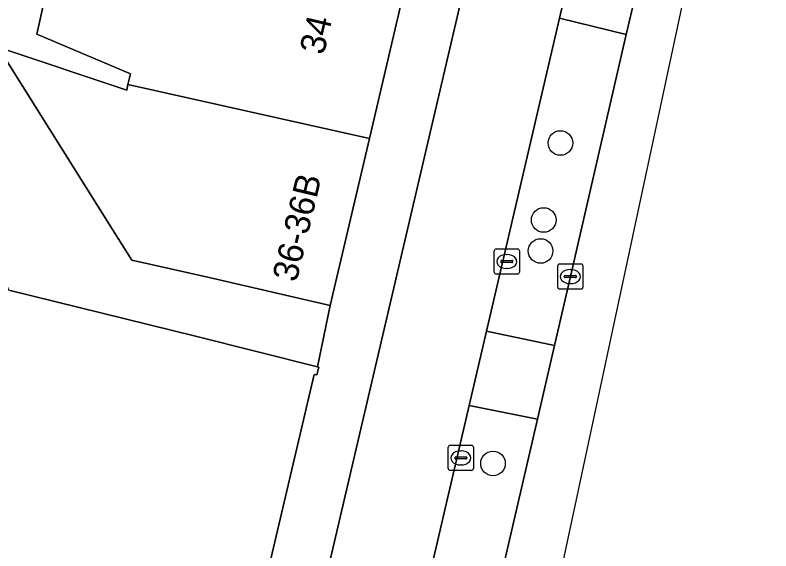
# Model space of a CAD drawing. Extents: x 161087 to 161926, y 382572 to 383873.
# Drawn here: x 161824.37 to 161854.41, y 382622.42 to 382643.71 of the extents above; entities that cross this region are included whole.
import ezdxf

# ---------------------------------------------------------------- set-up
doc = ezdxf.new("R2010")
doc.units = 0
for name, color, linetype in [('IMGEO_Berm_groen', 7, 'Continuous'), ('IMGEO_Berm_open', 7, 'Continuous'), ('IMGEO_Boom', 7, 'Continuous'), ('IMGEO_Erf', 7, 'Continuous'), ('IMGEO_Fietspad_gesloten', 7, 'Continuous'), ('IMGEO_Kolk', 7, 'Continuous'), ('IMGEO_Pand', 7, 'Continuous'), ('IMGEO_Pand_nummerreeks', 7, 'Continuous'), ('IMGEO_Rijbaan_lokaal_gesloten', 7, 'Continuous'), ('IMGEO_Voetpad_open', 7, 'Continuous')]:
    doc.layers.add(name, color=color, linetype=linetype)

msp = doc.modelspace()

# ---------------------------------------------------------------- linework, layer by layer
at = {"layer": 'IMGEO_Berm_groen'}
msp.add_lwpolyline([(161848.667, 382642.936), (161846.012, 382643.59), (161843.11, 382631.153), (161845.811, 382630.59), (161846.443, 382633.323)], close=True, dxfattribs=at)
msp.add_lwpolyline([(161843.561, 382620.861), (161845.134, 382627.661), (161842.421, 382628.201), (161840.604, 382620.414)], dxfattribs=at)
at = {"layer": 'IMGEO_Berm_open'}
msp.add_lwpolyline([(161850.47, 382650.785), (161847.831, 382651.388), (161846.012, 382643.59), (161848.667, 382642.936), (161849.151, 382645.025)], close=True, dxfattribs=at)
at = {"layer": 'IMGEO_Boom'}
for centre in [(161846.048, 382638.631), (161845.383, 382635.571), (161845.257, 382634.34), (161843.367, 382625.896)]:
    msp.add_circle(centre, 0.489, dxfattribs=at)
at = {"layer": 'IMGEO_Erf'}
msp.add_lwpolyline([(161824.122, 382632.789), (161831.536, 382630.953), (161836.385, 382629.733), (161836.898, 382632.179), (161832.088, 382633.286), (161829.014, 382633.97), (161828.24, 382635.188), (161823.686, 382642.442), (161828.81, 382640.736), (161828.857, 382640.949), (161828.952, 382641.375), (161825.232, 382642.956), (161825.778, 382645.409), (161826.43, 382648.19), (161827.101, 382651.206), (161831.041, 382650.329), (161831.822, 382653.84), (161833.337, 382660.644), (161834.798, 382667.21), (161831.177, 382667.968), (161832.624, 382674.469)], dxfattribs=at)
at = {"layer": 'IMGEO_Fietspad_gesloten'}
for points in [[(161840.604, 382620.414), (161842.421, 382628.201), (161843.11, 382631.153), (161846.012, 382643.59), (161847.831, 382651.388), (161851.196, 382665.811), (161852.26, 382670.369), (161853.553, 382675.913)], [(161847.637, 382667.997), (161836.808, 382621.723)]]:
    msp.add_lwpolyline(points, dxfattribs=at)
at = {"layer": 'IMGEO_Kolk'}
for p, q in [((161843.489, 382634.422), (161844.341, 382634.422)), ((161843.414, 382633.496), (161843.414, 382634.348)), ((161843.902, 382634.202), (161843.927, 382634.202)), ((161844.415, 382634.348), (161844.415, 382633.496)), ((161843.673, 382633.916), (161843.673, 382633.928)), ((161844.111, 382633.879), (161843.713, 382633.879)), ((161843.716, 382633.965), (161844.114, 382633.965)), ((161844.157, 382633.928), (161844.157, 382633.916)), ((161846.017, 382633.823), (161846.869, 382633.823)), ((161843.925, 382633.642), (161843.9, 382633.642)), ((161845.942, 382632.897), (161845.942, 382633.749)), ((161846.43, 382633.603), (161846.455, 382633.603)), ((161846.943, 382633.749), (161846.943, 382632.897)), ((161844.341, 382633.422), (161843.489, 382633.422)), ((161846.201, 382633.317), (161846.201, 382633.329)), ((161846.639, 382633.28), (161846.241, 382633.28)), ((161846.244, 382633.366), (161846.642, 382633.366)), ((161846.685, 382633.329), (161846.685, 382633.317)), ((161846.453, 382633.043), (161846.428, 382633.043)), ((161846.869, 382632.823), (161846.017, 382632.823)), ((161841.587, 382625.691), (161841.587, 382626.543)), ((161841.662, 382626.617), (161842.514, 382626.617)), ((161842.588, 382626.543), (161842.588, 382625.691)), ((161842.075, 382626.397), (161842.1, 382626.397)), ((161841.846, 382626.111), (161841.846, 382626.123)), ((161842.284, 382626.074), (161841.886, 382626.074)), ((161841.889, 382626.16), (161842.287, 382626.16)), ((161842.33, 382626.123), (161842.33, 382626.111)), ((161842.098, 382625.837), (161842.073, 382625.837)), ((161842.514, 382625.617), (161841.662, 382625.617))]:
    msp.add_line(p, q, dxfattribs=at)
for points in [[(161843.489, 382634.422), (161844.341, 382634.422)], [(161843.414, 382633.496), (161843.414, 382634.348)], [(161844.415, 382634.348), (161844.415, 382633.496)], [(161846.017, 382633.823), (161846.869, 382633.823)], [(161845.942, 382632.897), (161845.942, 382633.749)], [(161846.943, 382633.749), (161846.943, 382632.897)], [(161844.341, 382633.422), (161843.489, 382633.422)], [(161846.869, 382632.823), (161846.017, 382632.823)], [(161841.587, 382625.691), (161841.587, 382626.543)], [(161841.662, 382626.617), (161842.514, 382626.617)], [(161842.588, 382626.543), (161842.588, 382625.691)], [(161842.514, 382625.617), (161841.662, 382625.617)]]:
    msp.add_lwpolyline(points, dxfattribs=at)
for centre, radius, start, end in [((161843.491, 382634.346), 0.0765, 91.552, 178.448), ((161843.491, 382634.346), 0.0765, 91.552, 178.448), ((161844.339, 382634.346), 0.0765, 1.552, 88.448), ((161844.339, 382634.346), 0.0765, 1.552, 88.448), ((161843.713, 382633.925), 0.0403, 85.8775, 175.7526), ((161843.71, 382633.915), 0.0366, 178.938, 274.7102), ((161844.114, 382633.922), 0.043, 264.8664, 352.4533), ((161844.118, 382633.927), 0.0386, 1.7309, 96.639), ((161846.019, 382633.747), 0.0765, 91.552, 178.448), ((161846.019, 382633.747), 0.0765, 91.552, 178.448), ((161846.867, 382633.747), 0.0765, 1.552, 88.448), ((161846.867, 382633.747), 0.0765, 1.552, 88.448), ((161843.491, 382633.498), 0.0765, 181.552, 268.448), ((161843.491, 382633.498), 0.0765, 181.552, 268.448), ((161844.339, 382633.498), 0.0765, 271.552, 358.448), ((161844.339, 382633.498), 0.0765, 271.552, 358.448), ((161846.241, 382633.326), 0.0403, 85.8775, 175.7526), ((161846.238, 382633.316), 0.0366, 178.938, 274.7102), ((161846.642, 382633.323), 0.043, 264.8664, 352.4533), ((161846.646, 382633.328), 0.0386, 1.7309, 96.639), ((161846.019, 382632.899), 0.0765, 181.552, 268.448), ((161846.019, 382632.899), 0.0765, 181.552, 268.448), ((161846.867, 382632.899), 0.0765, 271.552, 358.448), ((161846.867, 382632.899), 0.0765, 271.552, 358.448), ((161841.664, 382626.541), 0.0765, 91.552, 178.448), ((161841.664, 382626.541), 0.0765, 91.552, 178.448), ((161842.512, 382626.541), 0.0765, 1.552, 88.448), ((161842.512, 382626.541), 0.0765, 1.552, 88.448), ((161841.886, 382626.12), 0.0403, 85.8775, 175.7526), ((161841.883, 382626.11), 0.0366, 178.938, 274.7102), ((161842.287, 382626.117), 0.043, 264.8664, 352.4533), ((161842.291, 382626.122), 0.0386, 1.7309, 96.639), ((161841.664, 382625.693), 0.0765, 181.552, 268.448), ((161841.664, 382625.693), 0.0765, 181.552, 268.448), ((161842.512, 382625.693), 0.0765, 271.552, 358.448), ((161842.512, 382625.693), 0.0765, 271.552, 358.448)]:
    msp.add_arc(centre, radius, start, end, dxfattribs=at)
for centre, major_axis, ratio, start_param, end_param in [((161843.901, 382633.922), (-0.387, 0.002), 0.722429, 4.712389, 7.853982), ((161843.926, 382633.922), (-0.39, 0.002), 0.717154, 1.570796, 4.712389), ((161846.429, 382633.323), (-0.387, 0.002), 0.722429, 4.712389, 7.853982), ((161846.454, 382633.323), (-0.39, 0.002), 0.717154, 1.570796, 4.712389), ((161842.074, 382626.117), (-0.387, 0.002), 0.722429, 4.712389, 7.853982), ((161842.099, 382626.117), (-0.39, 0.002), 0.717154, 1.570796, 4.712389)]:
    msp.add_ellipse(centre, major_axis=major_axis, ratio=ratio, start_param=start_param, end_param=end_param, dxfattribs=at)
at = {"layer": 'IMGEO_Pand'}
for points in [[(161840.106, 382645.844), (161830.554, 382647.969), (161830.387, 382647.309), (161826.43, 382648.19), (161825.778, 382645.409), (161825.232, 382642.956), (161828.952, 382641.375), (161828.857, 382640.949), (161838.456, 382638.814)], [(161838.456, 382638.814), (161828.857, 382640.949), (161828.81, 382640.736), (161823.686, 382642.442), (161828.24, 382635.188), (161829.014, 382633.97), (161832.088, 382633.286), (161836.898, 382632.179)]]:
    msp.add_lwpolyline(points, close=True, dxfattribs=at)
msp.add_lwpolyline([(161834.23, 382620.808), (161836.259, 382629.429), (161836.367, 382629.412), (161836.438, 382629.72), (161836.385, 382629.733), (161831.536, 382630.953), (161824.122, 382632.789), (161823.951, 382633.215), (161817.36, 382630.577), (161816.041, 382633.872), (161806.499, 382630.132), (161806.567, 382629.961), (161795.036, 382625.415), (161795.154, 382625.121), (161795.404, 382625.221), (161802.325, 382607.929)], dxfattribs=at)
at = {"layer": 'IMGEO_Rijbaan_lokaal_gesloten'}
msp.add_lwpolyline([(161834.027, 382596.507), (161842.384, 382604.352), (161854.413, 382660.541), (161852.794, 382660.846), (161852.16, 382658.163), (161850.47, 382650.785), (161849.151, 382645.025), (161848.667, 382642.936), (161846.443, 382633.323), (161845.811, 382630.59), (161845.134, 382627.661), (161843.561, 382620.861)], dxfattribs=at)
at = {"layer": 'IMGEO_Voetpad_open'}
for points in [[(161846.175, 382671.975), (161844.664, 382665.145), (161844.603, 382664.87), (161843.104, 382658.543), (161841.479, 382651.69), (161841.391, 382651.317), (161840.106, 382645.844), (161838.456, 382638.814), (161836.898, 382632.179), (161836.385, 382629.733), (161836.438, 382629.72), (161836.367, 382629.412), (161836.259, 382629.429), (161834.23, 382620.808)], [(161836.808, 382621.723), (161847.637, 382667.997)]]:
    msp.add_lwpolyline(points, dxfattribs=at)
msp.add_lwpolyline([(161845.811, 382630.59), (161843.11, 382631.153), (161842.421, 382628.201), (161845.134, 382627.661)], close=True, dxfattribs=at)

# ---------------------------------------------------------------- texts
at = {"layer": 'IMGEO_Pand_nummerreeks'}
for s, rotation, p in [('34', 76.7878, (161836.639, 382642.1)), ('36-36B', 76.5873, (161835.556, 382633.07))]:
    msp.add_text(s, height=1, rotation=rotation, dxfattribs=at).set_placement(p)

doc.saveas('drawing.dxf')
